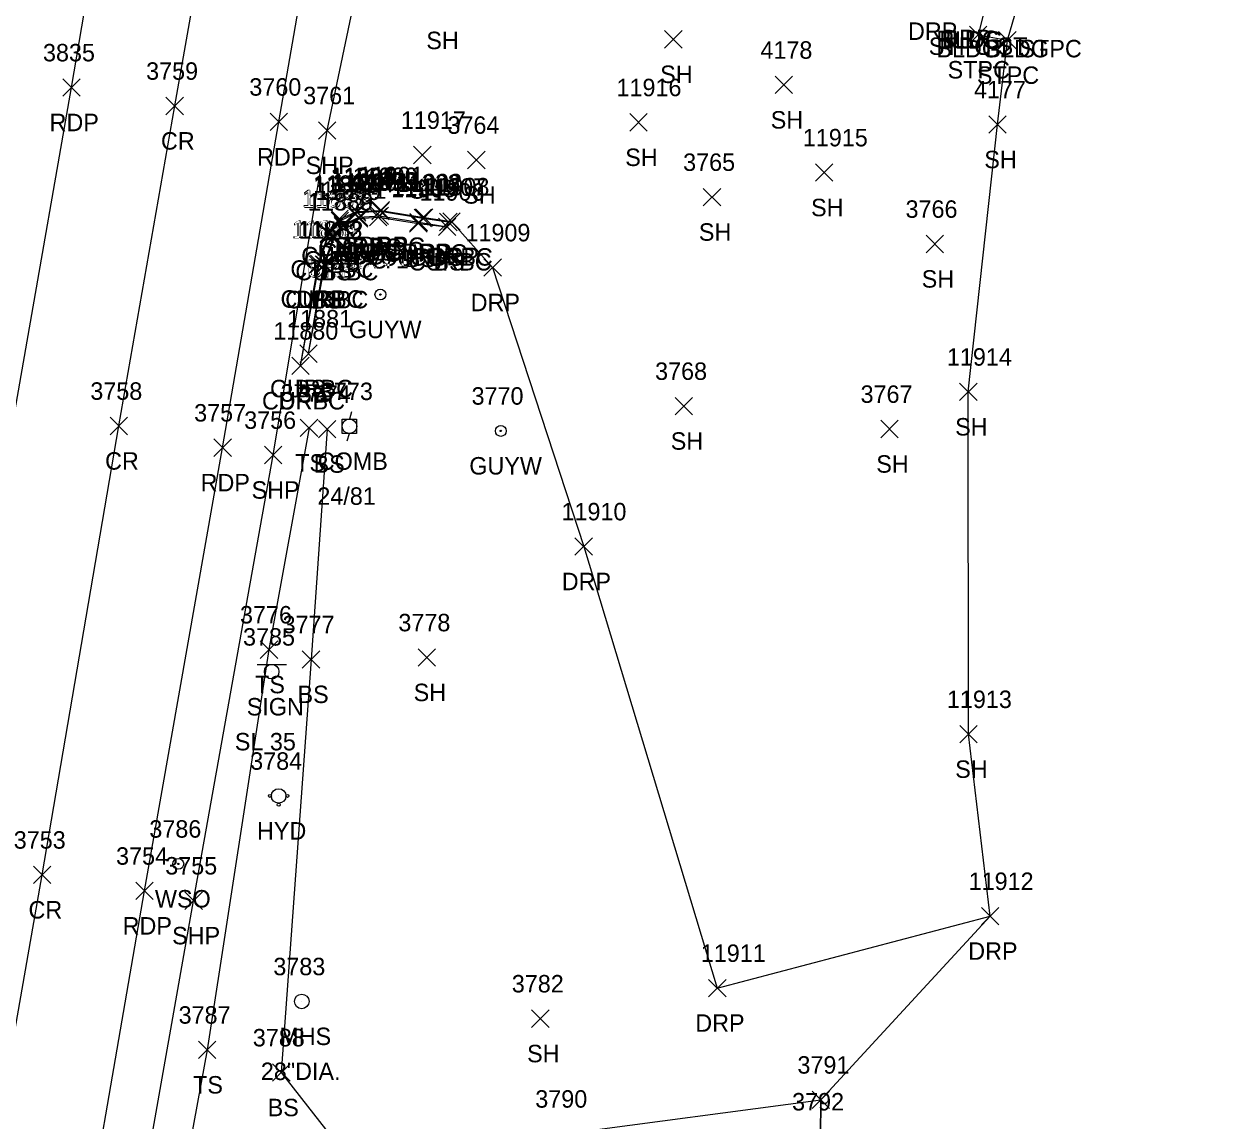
# Model space of a CAD drawing. Extents: x 1769141 to 1770911, y 735471 to 741449.
# Drawn here: x 1770535 to 1770673.5, y 738326 to 738451.6 of the extents above; entities that cross this region are included whole.
import ezdxf

# ---------------------------------------------------------------- set-up
doc = ezdxf.new("R2010")
doc.units = 0
for name, color, linetype in [('L_A', 7, 'Continuous'), ('L_I', 7, 'Continuous'), ('L_TIC', 7, 'Continuous'), ('LBF', 7, 'Continuous'), ('LELB', 7, 'Continuous'), ('LSOGP', 7, 'Continuous'), ('P_A', 7, 'Continuous'), ('P_I', 7, 'Continuous'), ('P_TIC', 7, 'Continuous'), ('PET', 7, 'Continuous'), ('PRC', 7, 'Continuous'), ('PSP', 7, 'Continuous'), ('R_A', 7, 'Continuous'), ('R_I', 7, 'Continuous'), ('R_TIC', 7, 'Continuous'), ('RC', 7, 'Continuous'), ('RDP', 7, 'Continuous'), ('S_A', 7, 'Continuous'), ('S_C', 7, 'Continuous'), ('S_I', 7, 'Continuous'), ('SSGN', 7, 'Continuous'), ('U_A', 7, 'Continuous'), ('U_C', 7, 'Continuous'), ('U_I', 7, 'Continuous'), ('UP', 7, 'Continuous'), ('UPGW', 7, 'Continuous'), ('USMH', 7, 'Continuous'), ('UWFH', 7, 'Continuous'), ('UWV', 7, 'Continuous')]:
    doc.layers.add(name, color=color, linetype=linetype)

msp = doc.modelspace()

# ---------------------------------------------------------------- linework, layer by layer
at = {"layer": 'L_TIC'}
for points in [[(1770643.2, 738449.43), (1770645.2, 738451.43)], [(1770645.2, 738449.43), (1770643.2, 738451.43)], [(1770608.3, 738448.91), (1770610.3, 738450.91)], [(1770610.3, 738448.91), (1770608.3, 738450.91)], [(1770646.55, 738448.81), (1770648.55, 738450.81)], [(1770648.55, 738448.81), (1770646.55, 738450.81)], [(1770620.96, 738443.69), (1770622.96, 738445.69)], [(1770622.96, 738443.69), (1770620.96, 738445.69)], [(1770604.3, 738439.4), (1770606.3, 738441.4)], [(1770606.3, 738439.4), (1770604.3, 738441.4)], [(1770645.42, 738439.15), (1770647.42, 738441.15)], [(1770647.42, 738439.15), (1770645.42, 738441.15)], [(1770579.56, 738435.66), (1770581.56, 738437.66)], [(1770581.56, 738435.66), (1770579.56, 738437.66)], [(1770585.74, 738435.09), (1770587.74, 738437.09)], [(1770587.74, 738435.09), (1770585.74, 738437.09)], [(1770625.58, 738433.65), (1770627.58, 738435.65)], [(1770627.58, 738433.65), (1770625.58, 738435.65)], [(1770612.73, 738430.84), (1770614.73, 738432.84)], [(1770614.73, 738430.84), (1770612.73, 738432.84)], [(1770572.33, 738428.39), (1770574.33, 738430.39)], [(1770574.33, 738428.39), (1770572.33, 738430.39)], [(1770574.5, 738428.56), (1770576.5, 738430.56)], [(1770576.5, 738428.56), (1770574.5, 738430.56)], [(1770570.46, 738427.51), (1770572.46, 738429.51)], [(1770572.46, 738427.51), (1770570.46, 738429.51)], [(1770579.1, 738427.82), (1770581.1, 738429.82)], [(1770581.1, 738427.82), (1770579.1, 738429.82)], [(1770582.39, 738427.43), (1770584.39, 738429.43)], [(1770584.39, 738427.43), (1770582.39, 738429.43)], [(1770569.51, 738426.3), (1770571.51, 738428.3)], [(1770571.51, 738426.3), (1770569.51, 738428.3)], [(1770638.25, 738425.47), (1770640.25, 738427.47)], [(1770640.25, 738425.47), (1770638.25, 738427.47)], [(1770568.38, 738423.07), (1770570.38, 738425.07)], [(1770570.38, 738423.07), (1770568.38, 738425.07)], [(1770566.52, 738412.91), (1770568.52, 738414.91)], [(1770568.52, 738412.91), (1770566.52, 738414.91)], [(1770642.08, 738408.53), (1770644.08, 738410.53)], [(1770644.08, 738408.53), (1770642.08, 738410.53)], [(1770609.51, 738406.9), (1770611.51, 738408.9)], [(1770611.51, 738406.9), (1770609.51, 738408.9)], [(1770566.58, 738404.4), (1770568.58, 738406.4)], [(1770568.58, 738404.4), (1770566.58, 738406.4)], [(1770568.66, 738404.26), (1770570.66, 738406.26)], [(1770570.66, 738404.26), (1770568.66, 738406.26)], [(1770633.05, 738404.27), (1770635.05, 738406.27)], [(1770635.05, 738404.27), (1770633.05, 738406.27)], [(1770561.99, 738379), (1770563.99, 738381)], [(1770563.99, 738379), (1770561.99, 738381)], [(1770566.81, 738377.88), (1770568.81, 738379.88)], [(1770568.81, 738377.88), (1770566.81, 738379.88)], [(1770580.07, 738378.1), (1770582.07, 738380.1)], [(1770582.07, 738378.1), (1770580.07, 738380.1)], [(1770642.09, 738369.31), (1770644.09, 738371.31)], [(1770644.09, 738369.31), (1770642.09, 738371.31)], [(1770593.06, 738336.73), (1770595.06, 738338.73)], [(1770595.06, 738336.73), (1770593.06, 738338.73)], [(1770554.9, 738333.15), (1770556.9, 738335.15)], [(1770556.9, 738333.15), (1770554.9, 738335.15)], [(1770563.4, 738330.55), (1770565.4, 738332.55)], [(1770565.4, 738330.55), (1770563.4, 738332.55)], [(1770625.2, 738327.43), (1770627.2, 738329.43)], [(1770627.2, 738327.43), (1770625.2, 738329.43)]]:
    msp.add_lwpolyline(points, dxfattribs=at)
at = {"layer": 'LBF'}
msp.add_lwpolyline([(1770644.9, 738453.13), (1770644.2, 738450.43), (1770647.55, 738449.81), (1770648.45, 738452.85)], dxfattribs=at)
at = {"layer": 'LELB'}
for points in [[(1770567.52, 738413.91), (1770569.38, 738424.07), (1770570.51, 738427.3), (1770571.46, 738428.51), (1770573.33, 738429.39), (1770575.5, 738429.56), (1770580.1, 738428.82), (1770583.39, 738428.43)], [(1770567.58, 738405.4), (1770562.99, 738380), (1770555.9, 738334.15), (1770549.13, 738297.12), (1770547.37, 738279.55), (1770557.55, 738259.24), (1770567.44, 738281.06), (1770586.81, 738292.97), (1770619.93, 738300.95)], [(1770569.66, 738405.26), (1770567.81, 738378.88), (1770564.4, 738331.55), (1770573.86, 738319.44), (1770596.84, 738324.53), (1770626.2, 738328.43), (1770626.16, 738324.21), (1770597.11, 738316.06), (1770578.83, 738309.98), (1770564.88, 738304.48), (1770555.26, 738277.8)]]:
    msp.add_lwpolyline(points, dxfattribs=at)
at = {"layer": 'LSOGP'}
msp.add_lwpolyline([(1770604.37, 738213.13), (1770613.42, 738254.99), (1770620.39, 738280.84), (1770619.93, 738300.95), (1770626.16, 738324.21), (1770626.2, 738328.43), (1770645.58, 738349.47), (1770643.09, 738370.31), (1770643.08, 738409.53), (1770646.42, 738440.15), (1770647.55, 738449.81), (1770648.45, 738452.85)], dxfattribs=at)
at = {"layer": 'P_TIC'}
for points in [[(1770539.37, 738443.39), (1770541.37, 738445.39)], [(1770541.37, 738443.39), (1770539.37, 738445.39)], [(1770551.19, 738441.28), (1770553.19, 738443.28)], [(1770553.19, 738441.28), (1770551.19, 738443.28)], [(1770563.13, 738439.46), (1770565.13, 738441.46)], [(1770565.13, 738439.46), (1770563.13, 738441.46)], [(1770568.65, 738438.48), (1770570.65, 738440.48)], [(1770570.65, 738438.48), (1770568.65, 738440.48)], [(1770544.79, 738404.62), (1770546.79, 738406.62)], [(1770546.79, 738404.62), (1770544.79, 738406.62)], [(1770556.68, 738402.13), (1770558.68, 738404.13)], [(1770558.68, 738402.13), (1770556.68, 738404.13)], [(1770562.47, 738401.29), (1770564.47, 738403.29)], [(1770564.47, 738401.29), (1770562.47, 738403.29)], [(1770536.02, 738353.2), (1770538.02, 738355.2)], [(1770538.02, 738353.2), (1770536.02, 738355.2)], [(1770547.74, 738351.36), (1770549.74, 738353.36)], [(1770549.74, 738351.36), (1770547.74, 738353.36)], [(1770553.36, 738350.24), (1770555.36, 738352.24)], [(1770555.36, 738350.24), (1770553.36, 738352.24)]]:
    msp.add_lwpolyline(points, dxfattribs=at)
at = {"layer": 'PET'}
for points in [[(1770498.35, 738202.33), (1770505.32, 738243.58), (1770514, 738293.39), (1770521.19, 738334.51), (1770529.87, 738384.51), (1770540.37, 738444.39), (1770550.2, 738502.07), (1770560.29, 738558.86), (1770568.53, 738606.15), (1770576.04, 738648.17), (1770584.13, 738693.97), (1770592.27, 738740.2), (1770599.12, 738779.63), (1770606.64, 738819.52), (1770613.62, 738858.77), (1770620.19, 738893.47), (1770628.38, 738936.17), (1770637.53, 738984.97), (1770643.72, 739017.75), (1770651.2, 739057.47)], [(1770519.35, 738183.15), (1770528.05, 738233.56), (1770539.53, 738299.08), (1770548.74, 738352.36), (1770557.68, 738403.13), (1770564.13, 738440.46), (1770573.45, 738494.14), (1770584.12, 738554.39), (1770592.19, 738600.77), (1770602.63, 738660.09), (1770612.1, 738713.05), (1770618.25, 738747.4), (1770627.86, 738802.06), (1770637.55, 738855.14), (1770646.46, 738901.9), (1770653.63, 738941.04), (1770664.31, 738997.45), (1770673.48, 739046.36)]]:
    msp.add_lwpolyline(points, dxfattribs=at)
at = {"layer": 'PRC'}
msp.add_lwpolyline([(1770507.77, 738186.68), (1770516.39, 738236.25), (1770527.92, 738302.48), (1770537.02, 738354.2), (1770545.79, 738405.62), (1770552.19, 738442.28), (1770561.98, 738497.61), (1770572.5, 738557.36), (1770580.07, 738602.32), (1770591.07, 738663.64), (1770600.38, 738716.09), (1770606.4, 738749.37), (1770616.02, 738804.08), (1770625.81, 738857.85), (1770633.75, 738899.85), (1770641.85, 738943.04), (1770652.79, 739000.55), (1770661.76, 739049.09)], dxfattribs=at)
at = {"layer": 'PSP'}
msp.add_lwpolyline([(1770531.42, 738212.51), (1770539.31, 738265.32), (1770544.7, 738296.55), (1770554.36, 738351.24), (1770563.47, 738402.29), (1770569.65, 738439.48), (1770580.29, 738490.27), (1770590.59, 738553.45), (1770592.36, 738563.69), (1770605.67, 738640.79), (1770608.73, 738658.33), (1770613.7, 738685.31)], dxfattribs=at)
at = {"layer": 'R_TIC'}
for points in [[(1770572.04, 738429.21), (1770574.04, 738431.21)], [(1770574.04, 738429.21), (1770572.04, 738431.21)], [(1770572.08, 738429.09), (1770574.08, 738431.09)], [(1770574.08, 738429.09), (1770572.08, 738431.09)], [(1770572.3, 738428.55), (1770574.3, 738430.55)], [(1770574.3, 738428.55), (1770572.3, 738430.55)], [(1770574.66, 738428.7), (1770576.66, 738430.7)], [(1770576.66, 738428.7), (1770574.66, 738430.7)], [(1770574.77, 738429.22), (1770576.77, 738431.22)], [(1770576.77, 738429.22), (1770574.77, 738431.22)], [(1770574.8, 738429.32), (1770576.8, 738431.32)], [(1770576.8, 738429.32), (1770574.8, 738431.32)], [(1770579.6, 738428.44), (1770581.6, 738430.44)], [(1770581.6, 738428.44), (1770579.6, 738430.44)], [(1770579.76, 738428.51), (1770581.76, 738430.51)], [(1770581.76, 738428.51), (1770579.76, 738430.51)], [(1770570.06, 738428.33), (1770572.06, 738430.33)], [(1770572.06, 738428.33), (1770570.06, 738430.33)], [(1770570.1, 738428.13), (1770572.1, 738430.13)], [(1770572.1, 738428.13), (1770570.1, 738430.13)], [(1770570.44, 738427.65), (1770572.44, 738429.65)], [(1770572.44, 738427.65), (1770570.44, 738429.65)], [(1770579.14, 738427.96), (1770581.14, 738429.96)], [(1770581.14, 738427.96), (1770579.14, 738429.96)], [(1770582.39, 738427.43), (1770584.39, 738429.43)], [(1770584.39, 738427.43), (1770582.39, 738429.43)], [(1770582.53, 738427.99), (1770584.53, 738429.99)], [(1770584.53, 738427.99), (1770582.53, 738429.99)], [(1770582.53, 738427.99), (1770584.53, 738429.99)], [(1770584.53, 738427.99), (1770582.53, 738429.99)], [(1770582.89, 738428.04), (1770584.89, 738430.04)], [(1770584.89, 738428.04), (1770582.89, 738430.04)], [(1770568.84, 738426.71), (1770570.84, 738428.71)], [(1770570.84, 738426.71), (1770568.84, 738428.71)], [(1770568.85, 738426.6), (1770570.85, 738428.6)], [(1770570.85, 738426.6), (1770568.85, 738428.6)], [(1770569.43, 738426.31), (1770571.43, 738428.31)], [(1770571.43, 738426.31), (1770569.43, 738428.31)], [(1770567.61, 738423.12), (1770569.61, 738425.12)], [(1770569.61, 738423.12), (1770567.61, 738425.12)], [(1770567.73, 738423.17), (1770569.73, 738425.17)], [(1770569.73, 738423.17), (1770567.73, 738425.17)], [(1770568.27, 738423.1), (1770570.27, 738425.1)], [(1770570.27, 738423.1), (1770568.27, 738425.1)], [(1770587.6, 738422.77), (1770589.6, 738424.77)], [(1770589.6, 738422.77), (1770587.6, 738424.77)], [(1770566.52, 738412.91), (1770568.52, 738414.91)], [(1770568.52, 738412.91), (1770566.52, 738414.91)], [(1770565.6, 738411.51), (1770567.6, 738413.51)], [(1770567.6, 738411.51), (1770565.6, 738413.51)], [(1770565.6, 738411.51), (1770567.6, 738413.51)], [(1770567.6, 738411.51), (1770565.6, 738413.51)], [(1770598.03, 738390.81), (1770600.03, 738392.81)], [(1770600.03, 738390.81), (1770598.03, 738392.81)], [(1770644.58, 738348.47), (1770646.58, 738350.47)], [(1770646.58, 738348.47), (1770644.58, 738350.47)], [(1770613.33, 738340.23), (1770615.33, 738342.23)], [(1770615.33, 738340.23), (1770613.33, 738342.23)]]:
    msp.add_lwpolyline(points, dxfattribs=at)
at = {"layer": 'RC'}
for points in [[(1770566.6, 738412.51), (1770568.73, 738424.17), (1770569.85, 738427.6), (1770571.1, 738429.13), (1770573.08, 738430.09), (1770575.77, 738430.22), (1770580.6, 738429.44), (1770583.53, 738428.99)], [(1770567.52, 738413.91), (1770569.27, 738424.1), (1770570.43, 738427.31), (1770571.44, 738428.65), (1770573.3, 738429.55), (1770575.66, 738429.7), (1770580.14, 738428.96), (1770583.39, 738428.43), (1770583.53, 738428.99)]]:
    msp.add_lwpolyline(points, dxfattribs=at)
at = {"layer": 'RDP'}
msp.add_lwpolyline([(1770566.6, 738412.51), (1770568.61, 738424.12), (1770569.84, 738427.71), (1770571.06, 738429.33), (1770573.04, 738430.21), (1770575.8, 738430.32), (1770580.76, 738429.51), (1770583.89, 738429.04), (1770588.6, 738423.77), (1770599.03, 738391.81), (1770614.33, 738341.23), (1770645.58, 738349.47)], dxfattribs=at)
at = {"layer": 'SSGN'}
for p, q in [((1770561.65, 738378.31), (1770564.99, 738378.31)), ((1770563.3, 738377.48), (1770563.3, 738377.48))]:
    msp.add_line(p, q, dxfattribs=at)
msp.add_circle((1770563.3, 738377.48), 0.833, dxfattribs=at)
at = {"layer": 'UP'}
for p, q in [((1770572.45, 738407.26), (1770572.2, 738406.42)), ((1770571.37, 738404.76), (1770571.37, 738406.42)), ((1770571.37, 738406.42), (1770573.03, 738406.42)), ((1770572.2, 738405.59), (1770572.2, 738405.59)), ((1770573.03, 738406.42), (1770573.03, 738404.76)), ((1770573.03, 738404.76), (1770571.37, 738404.76)), ((1770571.95, 738403.92), (1770572.2, 738404.76))]:
    msp.add_line(p, q, dxfattribs=at)
msp.add_circle((1770572.2, 738405.59), 0.833, dxfattribs=at)
at = {"layer": 'UPGW'}
for centre, radius in [((1770575.75, 738420.68), 0.625), ((1770575.75, 738420.68), 0.0833), ((1770589.54, 738405.06), 0.625), ((1770589.54, 738405.06), 0.0833)]:
    msp.add_circle(centre, radius, dxfattribs=at)
at = {"layer": 'USMH'}
for p, q in [((1770566.75, 738339.7), (1770566.75, 738339.7)), ((1770567.59, 738339.7), (1770567.59, 738339.7))]:
    msp.add_line(p, q, dxfattribs=at)
msp.add_circle((1770566.75, 738339.7), 0.833, dxfattribs=at)
at = {"layer": 'UWFH'}
msp.add_line((1770564.1, 738363.24), (1770564.1, 738363.24), dxfattribs=at)
for centre, radius in [((1770564.1, 738363.24), 0.833), ((1770563.1, 738363.24), 0.167), ((1770565.1, 738363.24), 0.167), ((1770564.1, 738362.24), 0.167)]:
    msp.add_circle(centre, radius, dxfattribs=at)
at = {"layer": 'UWV'}
for radius in [0.625, 0.0833]:
    msp.add_circle((1770552.6, 738355.46), radius, dxfattribs=at)

# ---------------------------------------------------------------- texts
at = {"layer": 'L_A'}
for s, p in [('SH', (1770581.01, 738448.79)), ('STPC ST', (1770638.55, 738448.13)), ('BLDG', (1770639.41, 738448.91)), ('BLDG2 STPC', (1770639.43, 738447.85)), ('BLDG', (1770639.76, 738448.83)), ('BLDG', (1770645.04, 738447.85)), ('STPC', (1770640.71, 738445.43)), ('SH', (1770607.79, 738444.91)), ('STPC', (1770644.06, 738444.81)), ('SH', (1770620.45, 738439.69)), ('SH', (1770603.79, 738435.4)), ('SH', (1770644.91, 738435.15)), ('SH', (1770579.04, 738431.66)), ('SH', (1770585.23, 738431.09)), ('SH', (1770625.07, 738429.65)), ('SH', (1770612.22, 738426.84)), ('BS', (1770571.77, 738424.39)), ('BS', (1770573.94, 738424.56)), ('BS', (1770569.9, 738423.51)), ('BS', (1770578.54, 738423.82)), ('BS', (1770581.83, 738423.43)), ('BS', (1770568.95, 738422.3)), ('SH', (1770637.74, 738421.47)), ('BS', (1770567.83, 738419.07)), ('BS', (1770565.96, 738408.91)), ('SH', (1770641.57, 738404.53)), ('SH', (1770609, 738402.9)), ('TS', (1770565.99, 738400.4)), ('BS', (1770568.1, 738400.26)), ('SH', (1770632.54, 738400.27)), ('TS', (1770561.4, 738375)), ('BS', (1770566.26, 738373.88)), ('SH', (1770579.56, 738374.1)), ('SH', (1770641.58, 738365.31)), ('SH', (1770592.55, 738332.73)), ('TS', (1770554.3, 738329.15)), ('BS', (1770562.84, 738326.55))]:
    msp.add_text(s, height=2, dxfattribs=at).set_placement(p)
at = {"layer": 'L_I'}
for s, p in [('4178', (1770619.27, 738447.69)), ('11916', (1770602.79, 738443.4)), ('4177', (1770643.73, 738443.15)), ('11917', (1770578.1, 738439.66)), ('3764', (1770583.43, 738439.09)), ('11915', (1770624.13, 738437.65)), ('3765', (1770610.42, 738434.84)), ('11898', (1770572.47, 738432.56)), ('11890', (1770568.34, 738431.51)), ('11897', (1770570.31, 738432.39)), ('11905', (1770576.99, 738431.82)), ('11906', (1770580.24, 738431.43)), ('11889', (1770567.48, 738430.3)), ('3766', (1770635.89, 738429.47)), ('11882', (1770566.36, 738427.07)), ('11881', (1770565.07, 738416.91)), ('11914', (1770640.63, 738412.53)), ('3768', (1770607.21, 738410.9)), ('3775', (1770564.32, 738408.4)), ('3774', (1770566.4, 738408.26)), ('3767', (1770630.74, 738408.27)), ('3776', (1770559.67, 738383)), ('3777', (1770564.55, 738381.88)), ('3778', (1770577.81, 738382.1)), ('11913', (1770640.63, 738373.31)), ('3782', (1770590.8, 738340.73)), ('3787', (1770552.64, 738337.15)), ('3788', (1770561.14, 738334.55)), ('3791', (1770623.51, 738331.43)), ('3790', (1770593.49, 738327.53)), ('3792', (1770622.9, 738327.21))]:
    msp.add_text(s, height=2, dxfattribs=at).set_placement(p)
at = {"layer": 'P_A'}
for s, p in [('RDP', (1770537.86, 738439.39)), ('CR', (1770550.62, 738437.28)), ('RDP', (1770561.62, 738435.46)), ('SHP', (1770567.19, 738434.48)), ('CR', (1770544.22, 738400.62)), ('RDP', (1770555.16, 738398.13)), ('SHP', (1770561, 738397.29)), ('CR', (1770535.45, 738349.2)), ('RDP', (1770546.23, 738347.36)), ('SHP', (1770551.9, 738346.24))]:
    msp.add_text(s, height=2, dxfattribs=at).set_placement(p)
at = {"layer": 'P_I'}
for s, p in [('3835', (1770537.11, 738447.39)), ('3759', (1770548.92, 738445.28)), ('3760', (1770560.74, 738443.46)), ('3761', (1770566.91, 738442.48)), ('3758', (1770542.53, 738408.62)), ('3757', (1770554.42, 738406.13)), ('3756', (1770560.15, 738405.29)), ('3753', (1770533.76, 738357.2)), ('3754', (1770545.48, 738355.36)), ('3755', (1770551.11, 738354.24))]:
    msp.add_text(s, height=2, dxfattribs=at).set_placement(p)
at = {"layer": 'R_A'}
for s, p in [('DRP', (1770636.17, 738449.85)), ('DRP', (1770640.09, 738449.01)), ('DRP', (1770568.55, 738424.33)), ('CURBC', (1770568.66, 738425.09)), ('CURBC', (1770568.88, 738424.55)), ('DRP', (1770570.53, 738425.21)), ('CURBC', (1770571.24, 738424.7)), ('CURBC', (1770571.35, 738425.22)), ('DRP', (1770573.29, 738425.32)), ('CURBC', (1770576.18, 738424.44)), ('DRP', (1770578.25, 738424.51)), ('CURBC', (1770566.68, 738424.13)), ('CURBC', (1770567.03, 738423.65)), ('CURBC', (1770575.72, 738423.96)), ('CURBC', (1770578.98, 738423.43)), ('CURBC', (1770579.11, 738423.99)), ('CURBC', (1770579.11, 738423.99)), ('DRP', (1770581.38, 738424.04)), ('CURBC', (1770565.44, 738422.6)), ('CURBC', (1770566.01, 738422.31)), ('DRP', (1770567.33, 738422.71)), ('CURBC', (1770564.31, 738419.17)), ('CURBC', (1770564.85, 738419.1)), ('DRP', (1770566.09, 738419.12)), ('DRP', (1770586.09, 738418.77)), ('CURBC', (1770563.11, 738408.91)), ('CURBC', (1770562.19, 738407.51)), ('DRP', (1770564.09, 738407.51)), ('DRP', (1770596.52, 738386.81)), ('DRP', (1770643.07, 738344.47)), ('DRP', (1770611.81, 738336.23))]:
    msp.add_text(s, height=2, dxfattribs=at).set_placement(p)
at = {"layer": 'R_I'}
for s, p in [('11894', (1770570.02, 738433.21)), ('11895', (1770570.06, 738433.09)), ('11896', (1770570.22, 738432.55)), ('11900', (1770572.58, 738433.22)), ('11899', (1770572.63, 738432.7)), ('11901', (1770573.26, 738433.32)), ('11902', (1770577.66, 738432.51)), ('11893', (1770568.04, 738432.33)), ('11892', (1770568.07, 738432.13)), ('11891', (1770568.99, 738431.65)), ('11904', (1770577.04, 738431.96)), ('11903', (1770577.5, 738432.44)), ('11906', (1770580.24, 738431.43)), ('11907', (1770580.43, 738431.99)), ('11907', (1770580.43, 738431.99)), ('11908', (1770580.79, 738432.04)), ('11886', (1770566.76, 738430.71)), ('11887', (1770566.83, 738430.6)), ('11888', (1770567.4, 738430.31)), ('11885', (1770565.58, 738427.12)), ('11884', (1770565.71, 738427.17)), ('11883', (1770566.24, 738427.1)), ('11909', (1770585.49, 738426.77)), ('11881', (1770565.07, 738416.91)), ('11880', (1770563.49, 738415.51)), ('11880', (1770563.49, 738415.51)), ('11910', (1770596.49, 738394.81)), ('11912', (1770643.12, 738352.47)), ('11911', (1770612.44, 738344.23))]:
    msp.add_text(s, height=2, dxfattribs=at).set_placement(p)
at = {"layer": 'S_A'}
msp.add_text('SIGN', height=2, dxfattribs=at).set_placement((1770560.44, 738372.46))
at = {"layer": 'S_C'}
msp.add_text('SL 35', height=2, dxfattribs=at).set_placement((1770559.08, 738368.46))
at = {"layer": 'S_I'}
msp.add_text('3785', height=2, dxfattribs=at).set_placement((1770560.02, 738380.46))
at = {"layer": 'U_A'}
for s, p in [('GUYW', (1770572.14, 738415.68)), ('COMB', (1770568.58, 738400.59)), ('GUYW', (1770585.93, 738400.06)), ('HYD', (1770561.62, 738358.24)), ('WSO', (1770549.93, 738350.46)), ('MHS', (1770564.17, 738334.7))]:
    msp.add_text(s, height=2, dxfattribs=at).set_placement(p)
at = {"layer": 'U_C'}
for s, p in [('24/81', (1770568.53, 738396.59)), ('28"DIA.', (1770562.06, 738330.7))]:
    msp.add_text(s, height=2, dxfattribs=at).set_placement(p)
at = {"layer": 'U_I'}
for s, p in [('3771', (1770573.06, 738423.68)), ('3773', (1770568.94, 738408.59)), ('3770', (1770586.19, 738408.06)), ('3784', (1770560.84, 738366.24)), ('3786', (1770549.29, 738358.46)), ('3783', (1770563.49, 738342.7))]:
    msp.add_text(s, height=2, dxfattribs=at).set_placement(p)

doc.saveas('drawing.dxf')
